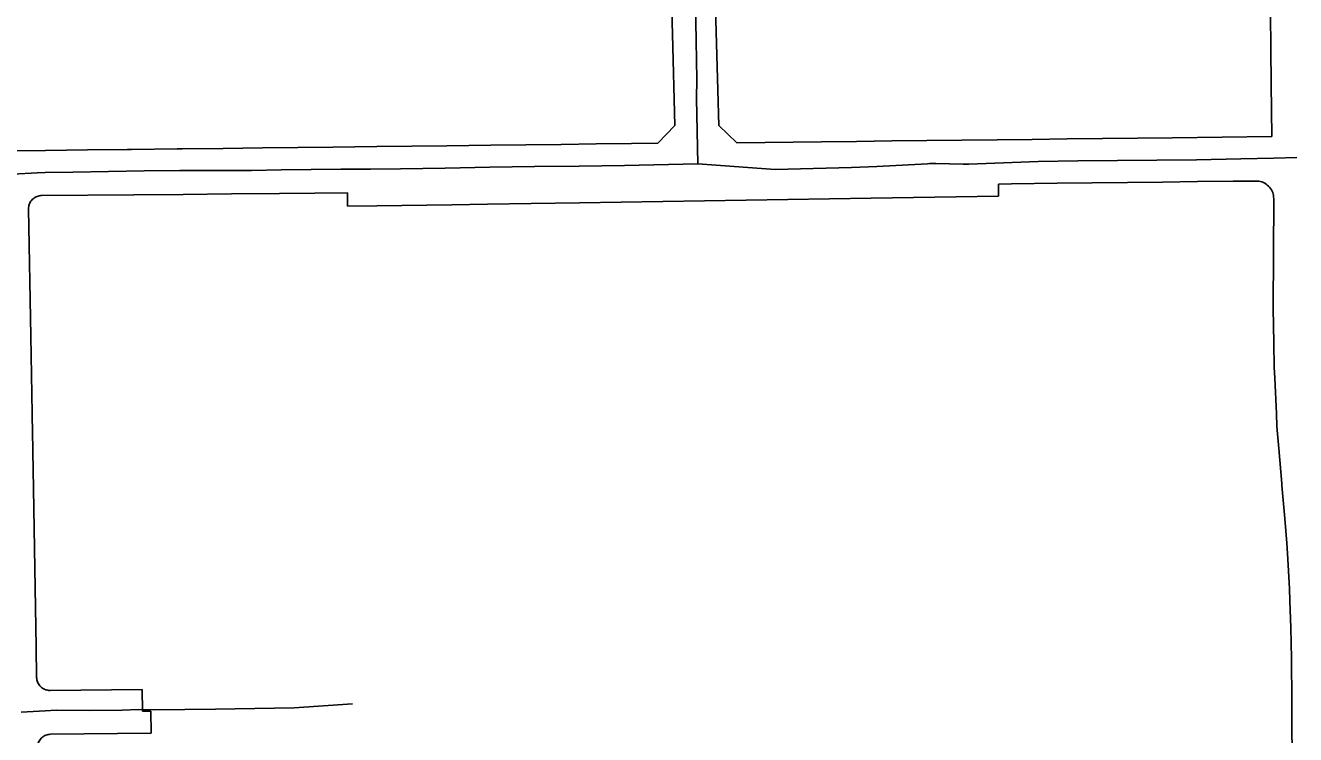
# Model space of a CAD drawing. Extents: x -2233 to 187241, y 4582 to 150524.
# Drawn here: x 111561 to 113008, y 60823 to 61631 of the extents above; entities that cross this region are included whole.
import ezdxf

# ---------------------------------------------------------------- set-up
doc = ezdxf.new("R2010")
doc.units = 0
doc.layers.add('GE_X_CL_2000', color=7, linetype='Continuous')
doc.layers.add('RW_X_Fee_RW', color=7, linetype='Continuous')

msp = doc.modelspace()

# ---------------------------------------------------------------- linework, layer by layer
at = {"layer": 'GE_X_CL_2000'}
for points in [[(112319.1, 61747.7), (112321.8, 61700.3), (112323, 61678.7), (112324.1, 61656.8), (112324.9, 61635), (112325.5, 61613.1), (112325.9, 61591.2), (112326, 61569.3), (112325.9, 61547.4), (112327.3, 61473)], [(111547.2, 61461.5), (111574.9, 61462.9), (111583.8, 61463.1), (111615.5, 61463.8), (111656.2, 61464.5), (111696.8, 61465), (111737.4, 61465.4), (111778.1, 61465.6), (111818.8, 61465.6), (111852.9, 61466.3), (111886.8, 61466.8), (111920.7, 61467.1), (111954.6, 61467.2), (111988.7, 61467.3), (112039.7, 61468.4), (112090.5, 61469.3), (112141.3, 61470), (112192.1, 61470.6), (112217.9, 61470.7), (112243.8, 61471.1), (112327.3, 61473)], [(112327.3, 61473), (112415.4, 61466.8), (112444.3, 61467.3), (112473.3, 61468.1), (112502.3, 61469), (112531.2, 61470.2), (112560.2, 61471.7), (112588.7, 61473.3), (112591.2, 61473.6), (112595, 61473.5), (112598.5, 61473.5), (112629.6, 61472.6), (112636, 61472.8), (112715.1, 61475.8), (112760.1, 61476.6), (112805.1, 61477.1), (112850.1, 61477.5), (112895.1, 61477.7), (112945.9, 61478.8), (112983.5, 61479.5), (113009.7, 61480.2)], [(111556.6, 60848.5), (111583.8, 60850.2), (111596.7, 60850.9), (111634.2, 60850.6), (111671.6, 60851), (111690.4, 60851.5), (111708.3, 60851.3), (111777.9, 60851.9), (111867.6, 60853.4), (111934.2, 60858.2)]]:
    msp.add_lwpolyline(points, dxfattribs=at)
at = {"layer": 'RW_X_Fee_RW'}
for p, q in [((112281.6, 61496.6), (112301.1, 61516.8)), ((112351.1, 61516.9), (112371.6, 61497.1)), ((112669.7, 61449.9), (112669.9, 61436.4)), ((111928.4, 61425.1), (111961.9, 61425.4)), ((112983.2, 61433.6), (112982.7, 61308.9)), ((111694.6, 60874.5), (111589.5, 60873.4)), ((111694.6, 60874.5), (111695, 60849.6)), ((111704.5, 60849.6), (111695, 60849.6)), ((111704.5, 60849.6), (111704.8, 60824.6)), ((111704.8, 60824.6), (111590.1, 60823.4))]:
    msp.add_line(p, q, dxfattribs=at)
for points in [[(112301.1, 61516.8), (112298.3, 61620.7), (112297.2, 61660.7), (112296.2, 61700.7), (112295.1, 61740.6), (112294, 61780.6), (112293, 61820.6), (112291.9, 61860.6), (112290.8, 61900.6), (112289.8, 61940.6), (112288.7, 61980.6), (112287.6, 62020.6), (112286.6, 62060.5), (112285.5, 62100.5), (112284.4, 62140.5), (112281.4, 62254.2)], [(112351.1, 61516.9), (112350, 61556.9), (112348.9, 61596.9), (112347.9, 61636.8), (112346.8, 61676.8), (112345.3, 61731.8)], [(112981.1, 61504.2), (112980.4, 61564.2), (112980, 61604.2), (112979.5, 61644.2), (112979, 61684.2), (112978.4, 61739.2)], [(112281.6, 61496.6), (112251.6, 61496.3), (112211.6, 61495.8), (112171.6, 61495.3), (112131.6, 61494.9), (112091.6, 61494.4), (112041.6, 61493.8), (112001.6, 61493.3)], [(112371.6, 61497.1), (112468.1, 61498.2), (112508.1, 61498.7), (112548.1, 61499.2), (112588.1, 61499.6), (112628.1, 61500.1), (112668.1, 61500.6), (112708.1, 61501), (112748.1, 61501.5), (112788.1, 61502), (112828.1, 61502.4), (112868.1, 61502.9), (112981.1, 61504.2)], [(111453.4, 61486.9), (111492.3, 61487.4), (111539.1, 61487.9), (111584.3, 61488.5), (111632.3, 61489), (111677.3, 61489.5), (111682.3, 61489.6), (111734.3, 61490.2), (111740.1, 61490.3)], [(112001.6, 61493.3), (111961.6, 61492.9), (111911.6, 61492.3), (111871.6, 61491.8), (111831.6, 61491.4), (111786.6, 61490.8), (111740.1, 61490.3)], [(112736.4, 61451), (112776.5, 61451.5), (112816.5, 61451.9), (112856.5, 61452.4), (112896.5, 61452.9), (112936.9, 61453.3), (112962.9, 61453.6)], [(112983.2, 61433.6), (112983.1, 61435.3), (112983, 61437.1), (112982.5, 61438.8), (112982, 61440.5), (112981.3, 61442.1), (112980.5, 61443.7), (112979.5, 61445.1), (112978.4, 61446.5), (112977.2, 61447.8), (112975.9, 61449), (112974.5, 61450.1), (112973, 61451), (112971.5, 61451.8), (112969.8, 61452.5), (112968.2, 61453), (112966.4, 61453.4), (112964.7, 61453.6), (112962.9, 61453.6)], [(111579.9, 61437), (111684.8, 61437.9), (111741.2, 61438.4), (111796.2, 61438.9), (111851, 61439.4), (111891, 61439.7), (111928.4, 61440.1)], [(111928.4, 61425.1), (111928.4, 61430.1), (111928.4, 61435.1), (111928.4, 61440.1)], [(112736.4, 61451), (112684.5, 61450.2), (112669.7, 61449.9)], [(111579.9, 61437), (111578.6, 61436.9), (111577.3, 61436.8), (111576, 61436.5), (111574.8, 61436.1), (111573.6, 61435.5), (111572.4, 61434.9), (111571.3, 61434.2), (111570.3, 61433.4), (111569.3, 61432.5), (111568.4, 61431.5), (111567.7, 61430.5), (111567, 61429.4), (111566.4, 61428.2), (111565.9, 61427), (111565.5, 61425.7), (111565.2, 61424.4), (111565.1, 61423.1), (111565, 61421.8)], [(111961.9, 61425.4), (112047.1, 61426.6), (112087.6, 61427.1), (112137.6, 61427.8), (112192.6, 61428.6)], [(112192.6, 61428.6), (112524.6, 61434), (112669.9, 61436.4)], [(111565, 61421.8), (111567.6, 61276.9), (111568.3, 61232.9), (111569.1, 61188.9), (111569.1, 61186.9), (111569.8, 61147.8), (111569.8, 61145.8), (111570.6, 61102.8), (111571.4, 61057.8), (111572.1, 61012.8), (111572.9, 60967.9), (111573.7, 60922.9), (111574.3, 60888.2)], [(112982.7, 61308.9), (112983.3, 61268.9), (112983.7, 61241.4), (112984.3, 61228.9), (112986.2, 61188.9), (112986.9, 61174), (112989, 61149), (112992.3, 61109.2), (112992.5, 61106.8)], [(113003.3, 60909.6), (113002.5, 60944.6), (113001.7, 60975.4), (113001, 60989.5), (112998.8, 61029.5), (112998.1, 61041.2), (112995.7, 61069.3), (112992.5, 61106.8)], [(113003.3, 60909.6), (113003.4, 60897.9), (113003.7, 60873)], [(111574.3, 60888.2), (111574.4, 60886.9), (111574.6, 60885.6), (111574.9, 60884.3), (111575.3, 60883.1), (111575.8, 60881.9), (111576.4, 60880.7), (111577.2, 60879.6), (111578, 60878.6), (111578.9, 60877.6), (111579.8, 60876.8), (111580.9, 60876), (111582, 60875.3), (111583.2, 60874.7), (111584.4, 60874.2), (111585.6, 60873.9), (111586.9, 60873.6), (111588.2, 60873.4), (111589.5, 60873.4)], [(113003.7, 60873), (113004, 60835.6), (113006.3, 60570.5), (113007, 60493.1)], [(111590.1, 60823.4), (111588.7, 60823.3), (111587.4, 60823.2), (111586.2, 60822.9), (111584.9, 60822.4), (111583.7, 60821.9), (111582.6, 60821.3), (111581.5, 60820.6), (111580.4, 60819.8), (111579.5, 60818.9), (111578.6, 60817.9), (111577.8, 60816.8), (111577.1, 60815.7), (111576.5, 60814.6), (111576.1, 60813.3), (111575.7, 60812.1), (111575.4, 60810.8), (111575.3, 60809.5), (111575.2, 60808.2)]]:
    msp.add_lwpolyline(points, dxfattribs=at)

doc.saveas('drawing.dxf')
